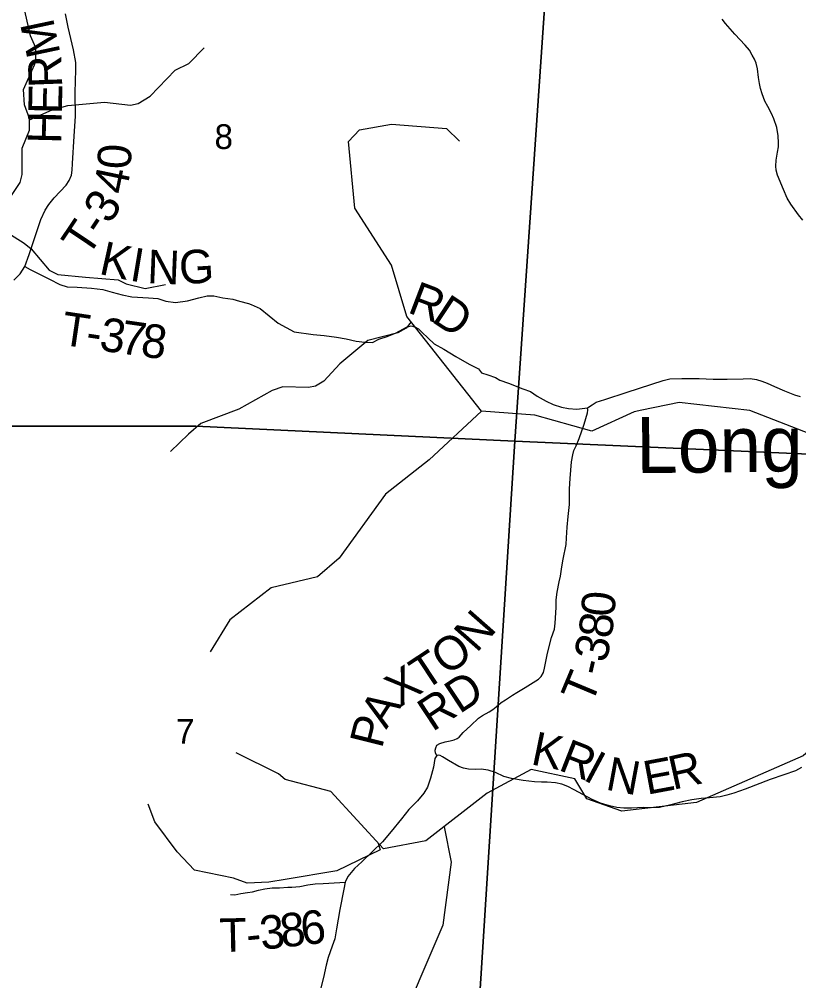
# Model space of a CAD drawing. Extents: x 1878108 to 2183446, y 146837 to 508383.
# Drawn here: x 2035309 to 2042273, y 277056 to 285647 of the extents above; entities that cross this region are included whole.
import ezdxf

# ---------------------------------------------------------------- set-up
doc = ezdxf.new("R2010")
doc.units = 0
for name, color, linetype in [('GM_X_County_Road', 7, 'Continuous'), ('GM_X_County_Road_Text', 7, 'Continuous'), ('GM_X_Minor_River', 7, 'Continuous'), ('GM_X_Minor_River_Text', 7, 'Continuous'), ('GM_X_Section', 7, 'Continuous'), ('GM_X_Section_Text', 7, 'Continuous'), ('GM_X_Township_Road', 7, 'Continuous'), ('GM_X_Township_Road_Text', 7, 'Continuous')]:
    doc.layers.add(name, color=color, linetype=linetype)

msp = doc.modelspace()

# ---------------------------------------------------------------- linework, layer by layer
at = {"layer": 'GM_X_County_Road'}
for points in [[(2042307.5938429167, 283850.0762801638), (2042269.7304823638, 283898.45724086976), (2042201.366081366, 283995.2191622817), (2042168.76152089, 284047.8071630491), (2042135.105200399, 284125.6374041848), (2042081.4654396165, 284252.90036604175), (2042070.9478394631, 284299.17780671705), (2042066.7407994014, 284332.83412720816), (2042069.8960794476, 284387.5256480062), (2042081.4654396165, 284460.0970890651), (2042090.931279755, 284506.3745297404), (2042091.9830397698, 284543.1861302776), (2042089.8795197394, 284606.2917311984), (2042075.1548795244, 284678.8631722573), (2042048.8608791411, 284756.693413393), (2042028.8774388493, 284804.02261408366), (2041996.2728783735, 284866.0764549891), (2041968.927117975, 284915.50917571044), (2041945.788397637, 284978.6147766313), (2041930.0119974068, 285028.0474973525), (2041920.5461572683, 285073.2731780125), (2041914.2355971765, 285126.9129387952), (2041903.7179970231, 285204.7431799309), (2041892.1486368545, 285255.22766066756), (2041876.3722366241, 285289.93574117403), (2041857.440556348, 285326.74734171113), (2041833.2500759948, 285368.8177423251), (2041793.2831954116, 285414.043422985), (2041700.7283140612, 285512.9088644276), (2041618.6910328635, 285609.67078583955), (2041589.241752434, 285647.5341463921)], [(2039038.6041069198, 279069.1111340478), (2039020.8598085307, 279041.96268379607), (2039008.7710523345, 278964.59464413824), (2038982.1757887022, 278866.6757189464), (2038955.5805250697, 278785.6810524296), (2038924.1497589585, 278731.28164954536), (2038867.3326048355, 278664.79349046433), (2038789.9645651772, 278587.4254508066), (2038723.476406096, 278501.59528181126), (2038631.601859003, 278389.1698491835), (2038555.442694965, 278298.5041777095), (2038368.0669739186, 278118.3817103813), (2038305.205441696, 278057.9379293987), (2038274.9835512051, 278022.8805364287), (2038243.5527850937, 277989.0320190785), (2038223.0018995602, 277941.885869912), (2038221.8570398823, 277936.8661005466)], [(2042296.7607960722, 278961.14289185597), (2042243.2544105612, 278931.523285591), (2042139.1080530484, 278896.1708523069), (2042016.807743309, 278853.17464966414), (2041792.272018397, 278767.1822443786), (2041692.9030167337, 278730.8743399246), (2041630.7973906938, 278713.6758588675), (2041570.6027069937, 278699.34379132), (2041475.0555900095, 278691.7000219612), (2041400.5288387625, 278685.0117237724), (2041318.358318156, 278673.54606973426), (2041230.4549705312, 278655.39211750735), (2041130.1304976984, 278627.68345358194), (2041028.8505536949, 278604.75214550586), (2040958.145687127, 278601.8857319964), (2040885.5298782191, 278604.75214550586), (2040777.561636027, 278598.06384731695), (2040708.7677117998, 278597.10837614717), (2040646.6620857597, 278603.7966743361), (2040582.6455173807, 278619.08421305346), (2040502.3859391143, 278642.9709922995), (2040426.9037166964, 278674.50154090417), (2040265.429088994, 278761.4494173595), (2040210.0117611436, 278791.0690236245), (2040155.5499044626, 278814.0003317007), (2040098.2216342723, 278823.5550433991), (2040025.6058253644, 278830.24334158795), (2039973.0549110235, 278831.19881275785), (2039910.9492849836, 278834.0652262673), (2039811.5802833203, 278845.53088030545), (2039706.4784546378, 278864.64030370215), (2039638.6400015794, 278881.8387847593), (2039562.2023079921, 278915.28027570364), (2039499.1412107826, 278938.2115837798), (2039434.1691712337, 278945.85535313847), (2039385.440141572, 278944.8998819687), (2039322.3790443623, 278945.85535313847), (2039276.5164282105, 278955.4100648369), (2039236.3866390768, 278970.6976035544), (2039143.7059356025, 279024.2039890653), (2039091.1550212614, 279057.6454800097), (2039069.179184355, 279070.06660521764), (2039052.936174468, 279071.9775475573), (2039038.6041069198, 279069.1111340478)], [(2038221.8570398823, 277936.8661005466), (2038207.2865165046, 277872.97995958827), (2038173.4379991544, 277694.0663678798), (2038143.2161086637, 277521.19715426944), (2038127.5007256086, 277431.74035841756), (2038104.5320888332, 277364.04332371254), (2038069.4746958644, 277263.70664728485), (2038050.1326859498, 277194.8007369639), (2038027.1640491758, 277086.0019311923), (2037976.3912731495, 276886.5374539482), (2037940.284915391, 276732.82753091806)]]:
    msp.add_lwpolyline(points, dxfattribs=at)
at = {"layer": 'GM_X_Minor_River'}
for points in [[(2035233.7499999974, 284063.87), (2035315.8499999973, 284188.42), (2035333.8999999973, 284260.70999999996), (2035335.9899999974, 284493.58999999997), (2035400.0899999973, 284654.26), (2035400.1299999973, 284760.66), (2035356.1399999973, 284883.08), (2035346.1799999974, 285017.57), (2035446.3399999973, 285240.51), (2035456.3599999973, 285274.64999999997), (2035458.4099999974, 285391.08999999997), (2035408.4099999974, 285499.44), (2035358.4499999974, 285720.22)], [(2035400.1199999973, 284746.75), (2035603.0499999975, 284838.56), (2035741.9899999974, 284876.79), (2036069.3099999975, 284904.43), (2036303.6099999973, 284879.16), (2036371.9899999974, 284892.27999999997), (2036477.2299999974, 284959.05), (2036701.1799999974, 285192.77), (2036824.3499999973, 285251.29), (2036960.6999999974, 285389.88)], [(2039439.0899999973, 282145.6), (2038771.9299999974, 282989.45999999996), (2038635.5999999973, 283449.2), (2038306.1999999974, 283957.31), (2038250.2599999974, 284554.02999999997), (2038349.0999999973, 284659.13), (2038635.0699999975, 284709.79), (2039124.6699999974, 284670.07), (2039240.4099999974, 284556.87)], [(2035025.5099999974, 283852.86), (2035353.4699999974, 283646.08), (2035414.9299999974, 283595.07), (2035576.6799999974, 283404.25), (2035652.3399999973, 283365.1), (2035900.7099999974, 283341.63), (2036193.1999999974, 283317.58), (2036264.8999999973, 283282.49), (2036434.7799999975, 283240.04), (2036615.7999999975, 283275.69)], [(2038808.5999999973, 282943.08999999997), (2038764.3699999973, 282887.18), (2038689.5799999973, 282846.06), (2038423.8599999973, 282777.45), (2038172.1899999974, 282568.19), (2038029.5999999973, 282413.63), (2037954.7499999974, 282368.5), (2037894.3899999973, 282355.29), (2037663.8399999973, 282362.45), (2037569.1099999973, 282329.63), (2037271.9099999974, 282163.13), (2036931.1099999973, 282033.35), (2036821.4899999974, 281940.52999999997), (2036660.8099999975, 281784.20999999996)], [(2042478.3899999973, 281902.23), (2041835.6999999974, 282151.02), (2041203.3799999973, 282221.52999999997), (2040871.5099999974, 282154.44), (2040803.5599999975, 282139.8), (2040424.9999999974, 281966.07), (2039914.0199999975, 282107.81), (2039438.4599999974, 282145.64999999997), (2038971.1299999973, 281710.58999999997), (2038580.2799999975, 281404.48), (2038166.8799999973, 280831.61), (2037972.6299999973, 280665.54), (2037559.0199999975, 280565.64), (2037189.9499999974, 280279.77), (2037015.2899999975, 279995.63)], [(2044092.4199999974, 280112.58999999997), (2043542.5199999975, 279935.63), (2043201.0599999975, 279684.07), (2042761.0799999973, 279455.69), (2042311.2099999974, 279064.88), (2041358.5499999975, 278649.52999999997), (2040692.0899999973, 278571.44), (2040379.9399999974, 278682.89), (2040271.3699999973, 278860.29), (2039881.3999999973, 278944.98), (2039489.3399999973, 278731.06), (2038941.7099999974, 278305.3), (2038561.8099999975, 278233.77), (2038092.0399999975, 278746.64), (2037685.7199999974, 278855.24), (2037624.9399999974, 278904.81), (2037245.6199999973, 279093.81)], [(2038515.1999999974, 278284.64999999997), (2038531.7599999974, 278227.14999999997), (2038145.9899999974, 278037.77999999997), (2037683.5999999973, 277961.83), (2037538.8199999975, 277935.72), (2037344.1699999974, 277928.33999999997), (2037222.4699999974, 277974.14), (2036874.4999999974, 278045.11), (2036720.3599999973, 278207.75), (2036519.5799999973, 278475.33999999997), (2036461.6799999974, 278634.64999999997)], [(2039103.5499999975, 278431.13), (2039166.6799999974, 278116.91), (2039093.8999999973, 277553.1), (2038658.2599999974, 276537.13), (2038587.5999999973, 276269.95)]]:
    msp.add_lwpolyline(points, dxfattribs=at)
at = {"layer": 'GM_X_Section'}
for points in [[(2034520.3805239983, 287451.04463189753), (2037041.279151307, 287332.68577138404), (2040106.5180607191, 287265.7257866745), (2039736.4977375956, 281877.8342388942), (2036885.4812274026, 282011.84356411), (2034178.7834674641, 282012.1552939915), (2034325.2426952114, 284217.52946465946), (2034466.73759921, 286398.76132372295)], [(2040106.5180607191, 287265.7257866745), (2045656.7924453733, 287026.95186691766), (2045601.012089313, 286154.48491462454), (2045400.0569950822, 282821.21009286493), (2045329.4283456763, 281630.4171766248), (2039736.4977375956, 281877.8342388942)], [(2039736.4977375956, 281877.8342388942), (2039401.4713783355, 276605.80669716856), (2033845.6132717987, 276794.14130052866), (2034178.7834674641, 282012.1552939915), (2036885.4812274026, 282011.84356411)], [(2045329.4283456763, 281630.4171766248), (2045240.8726895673, 280250.1392011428), (2044999.705456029, 276331.90071822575), (2039465.4704368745, 276603.9383486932), (2039401.4713783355, 276605.80669716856), (2039736.4977375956, 281877.8342388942)]]:
    msp.add_lwpolyline(points, close=True, dxfattribs=at)
at = {"layer": 'GM_X_Township_Road'}
for points in [[(2035261.2263364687, 283316.39301550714), (2035317.9674223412, 283371.71557423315), (2035357.6861824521, 283438.38635013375), (2035397.4049425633, 283544.77588614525), (2035465.494245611, 283749.04379528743), (2035502.9094736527, 283857.1182831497), (2035540.6761843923, 283940.5449601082), (2035571.8837816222, 283991.61193739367), (2035620.1137046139, 284051.19007756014), (2035729.340294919, 284163.25372215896), (2035756.2923107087, 284204.3910094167), (2035774.7331636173, 284254.03945955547), (2035781.8257993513, 284298.01380110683), (2035784.6628536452, 284359.01046842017), (2035800.26665226, 284601.57861052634), (2035810.196342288, 284781.7315581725), (2035807.3592879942, 284993.09210304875), (2035814.4519237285, 285193.1044307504), (2035815.8704508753, 285259.77520665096), (2035794.5925436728, 285371.8388512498), (2035744.944093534, 285574.6882332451), (2035720.8291320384, 285695.26304072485)], [(2035357.6861824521, 283438.38635013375), (2035405.9161054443, 283411.4343343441), (2035578.9764173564, 283324.9041783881), (2035672.5992090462, 283278.09278254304), (2035735.7445192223, 283254.9375480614), (2035827.2186680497, 283253.9778210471), (2035953.4675841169, 283242.62960387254), (2036057.020065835, 283232.6999138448), (2036139.2946403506, 283207.16642520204), (2036228.6618506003, 283183.05146370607), (2036315.1920065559, 283166.0291379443), (2036462.7188298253, 283156.0994479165), (2036546.411931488, 283150.4253393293), (2036617.3382888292, 283127.7289049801), (2036703.868444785, 283116.38068780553), (2036813.09503509, 283131.9844864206), (2036913.8104625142, 283156.0994479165), (2036988.9924012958, 283175.958827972), (2037048.5705414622, 283174.54030082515), (2037126.5895345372, 283158.93650221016), (2037215.9567447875, 283144.751230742), (2037275.5348849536, 283129.147432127), (2037356.3909323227, 283107.86952492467), (2037380.756897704, 283097.33289124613)], [(2037380.756897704, 283097.33289124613), (2037461.3619411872, 283062.47665622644), (2037621.6555087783, 282931.9721587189), (2037764.9267506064, 282853.95316564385), (2037935.150008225, 282831.25673129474), (2038031.6098542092, 282821.32704126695), (2038143.673498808, 282807.14176979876), (2038228.7851276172, 282790.1194440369), (2038319.5708650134, 282770.26006398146), (2038396.1713309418, 282760.3303739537), (2038465.679161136, 282758.9118468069), (2038520.2911301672, 282786.8246309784)], [(2038520.2911301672, 282786.8246309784), (2038529.512882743, 282791.5379711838), (2038596.1836586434, 282811.3973512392), (2038677.0397060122, 282844.02347561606), (2038767.8254434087, 282896.5089800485), (2038810.381257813, 282906.43867007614), (2038843.00738219, 282897.9275071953), (2038877.052033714, 282880.9051814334), (2038905.4225766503, 282849.6975842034), (2038962.1636625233, 282797.212079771), (2039016.0676941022, 282747.5636296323), (2039101.1793229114, 282697.9151794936), (2039208.98738607, 282634.08145788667), (2039326.725139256, 282565.99215483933), (2039411.836768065, 282522.0178132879), (2039438.7887838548, 282487.9731617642), (2039494.1113425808, 282468.1137817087), (2039562.2006456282, 282446.8358745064), (2039601.919405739, 282421.3023858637), (2039678.5198716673, 282394.35037007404), (2039809.0243691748, 282343.2833927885), (2039877.1136722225, 282322.00548558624), (2039936.6918123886, 282279.4496711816), (2040014.710805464, 282234.05680248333), (2040078.5445270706, 282204.2677324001), (2040152.3079387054, 282180.1527709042), (2040216.1416603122, 282167.3860265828), (2040289.905071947, 282163.13044514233), (2040385.8184563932, 282174.3924360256)], [(2040385.8184563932, 282174.3924360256), (2040427.859187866, 282202.10109995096), (2040462.2561499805, 282225.0324080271), (2040538.6938435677, 282249.8746584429), (2040740.2982604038, 282314.846697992), (2041060.3811023, 282419.94852667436), (2041121.53125717, 282435.23606539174), (2041228.544028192, 282438.1024789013), (2041384.285828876, 282436.1915365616), (2041508.4970809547, 282430.4587095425), (2041633.6638042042, 282430.4587095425), (2041775.0735373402, 282435.23606539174), (2041839.0901057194, 282437.1470077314), (2041893.5519624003, 282428.54776720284), (2041942.2809920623, 282414.21569965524), (2041990.054550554, 282394.15080508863), (2042055.1714392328, 282364.99113849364), (2042144.5710405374, 282327.1277779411), (2042235.0224018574, 282291.36793741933), (2042286.5586426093, 282276.64329720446)], [(2039038.6041069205, 279069.1111340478), (2039028.0939240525, 279088.2205574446), (2039023.3165682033, 279114.9737502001), (2039030.9603375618, 279135.99411593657), (2039040.5150492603, 279159.88089518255), (2039067.2682420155, 279177.0793762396), (2039114.086329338, 279191.4114437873), (2039157.0825319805, 279200.0106843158), (2039195.301378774, 279208.60992484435), (2039222.0545715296, 279220.0755788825), (2039238.2975814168, 279232.4967040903), (2039274.605485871, 279273.58196439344), (2039342.4439389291, 279336.64306160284), (2039410.282391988, 279402.57057232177), (2039447.5457676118, 279427.4128227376), (2039507.7404513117, 279458.9433713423), (2039539.270999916, 279479.00826590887), (2039567.9351350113, 279503.8505163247), (2039614.7532223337, 279542.06936311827), (2039652.972069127, 279566.91161353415), (2039716.0331663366, 279607.0414026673), (2039753.2965419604, 279632.839124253), (2039828.7787643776, 279674.879855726), (2039947.2571894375, 279749.40660697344), (2039970.1884975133, 279773.2933862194), (2039991.20886325, 279809.6012906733), (2040001.7190461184, 279848.77560863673), (2040028.472238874, 279983.49704358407), (2040063.8246721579, 280122.0403632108), (2040089.6223937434, 280198.4780567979), (2040096.3106919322, 280251.98444230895), (2040103.9544612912, 280389.5722907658), (2040106.8208748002, 280458.36621499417), (2040115.4201153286, 280528.1156103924), (2040133.574067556, 280618.88537152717), (2040143.1287792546, 280669.5253435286), (2040154.5944332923, 280755.5177488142), (2040168.92650084, 280823.35620187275), (2040194.7242224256, 280953.300280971), (2040197.590635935, 281013.4949646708), (2040202.3679917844, 281109.99755282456), (2040212.8781746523, 281204.5891986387), (2040224.3438286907, 281311.60196966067), (2040225.2992998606, 281450.1452892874), (2040231.0321268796, 281542.8259927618), (2040243.4532520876, 281690.92402408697), (2040253.0079637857, 281755.896063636), (2040262.562675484, 281793.15943925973), (2040283.583041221, 281834.24469956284), (2040310.336233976, 281900.1722102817), (2040356.1988501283, 282029.16081821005), (2040385.8184563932, 282129.4852910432), (2040388.684869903, 282155.28301262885), (2040385.8184563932, 282174.3924360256)], [(2037196.666498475, 277825.83381042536), (2037235.5833628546, 277824.38782309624), (2037289.749921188, 277834.2959397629), (2037346.567075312, 277843.96694472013), (2037392.5043488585, 277851.22019843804), (2037446.903751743, 277866.93558149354), (2037502.512030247, 277877.8154620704), (2037569.000189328, 277886.27759140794), (2037634.279472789, 277887.48646702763), (2037706.812009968, 277892.3219695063), (2037744.2871541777, 277891.1130938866), (2037815.610815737, 277899.5752232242), (2037888.1433529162, 277914.08173066), (2037951.004885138, 277921.33498437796), (2038024.7462979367, 277924.96161123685), (2038172.2291235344, 277933.42374057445), (2038221.8570398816, 277936.86610055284)]]:
    msp.add_lwpolyline(points, dxfattribs=at)

# ---------------------------------------------------------------- texts
at = {"layer": 'GM_X_County_Road_Text'}
for s, rotation, p in [('K', 348.469314, (2039870.1876618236, 278991.4963110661)), ('R', 338.624401, (2040115.8021106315, 278942.58032767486)), ('I', 331.79044899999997, (2040336.6652331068, 278856.73848385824)), ('N', 349.418758, (2040538.331026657, 278765.7259427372)), ('E', 10.545691, (2040915.926303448, 278717.2177205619)), ('R', 12.503427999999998, (2041147.322495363, 278760.4759914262))]:
    msp.add_text(s, height=300, rotation=rotation, dxfattribs=at).set_placement(p)
at = {"layer": 'GM_X_Minor_River_Text'}
msp.add_text('Long', height=500.00454, rotation=0.5111777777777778, dxfattribs=at).set_placement((2040822.0399999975, 281591.16))
at = {"layer": 'GM_X_Section_Text'}
for s, p in [('8', (2037053.5671004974, 284487.12278653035)), ('7', (2036710.3716845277, 279174.68533071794))]:
    msp.add_text(s, height=221, rotation=1e-05, dxfattribs=at).set_placement(p)
at = {"layer": 'GM_X_Township_Road_Text'}
for s, rotation, p in [('M', 101.976379, (2035677.9575546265, 285341.61464329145)), ('R', 92.114403, (2035693.9632924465, 285039.48811368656)), ('E', 88.722092, (2035689.0962310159, 284795.74642719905)), ('H', 88.61924, (2035682.7147618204, 284531.24610330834)), ('0', 86.995819, (2036303.979071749, 284301.53527841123)), ('4', 78.246193, (2036259.9258748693, 284071.13416318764)), ('3', 57.82820499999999, (2036118.1711906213, 283807.1891336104)), ('T', 56.158966, (2035919.609134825, 283510.36230010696)), ('-', 56.266220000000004, (2036044.9050728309, 283697.24831239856)), ('K', 347.575505, (2036012.103402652, 283373.3818397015)), ('I', 350.51593399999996, (2036286.4155695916, 283313.392308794)), ('N', 357.58491899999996, (2036448.1266537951, 283288.8970207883)), ('G', 3.412128, (2036745.1868971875, 283278.05715955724)), ('R', 339.13104200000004, (2038767.7102279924, 283030.3679603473)), ('D', 326.402382, (2038982.3108507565, 282950.6388147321)), ('T', 351.656562, (2035671.5093164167, 282740.2461467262)), ('3', 351.715375, (2036015.7755840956, 282689.77137245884)), ('7', 351.857403, (2036199.4430019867, 282663.02214552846)), ('8', 352.332899, (2036385.0616124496, 282636.4874386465)), ('-', 351.66299899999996, (2035893.562061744, 282707.6826622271)), ('0', 85.01815, (2040623.4650202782, 280300.8221291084)), ('N', 48.645512, (2039393.9312405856, 279978.25282225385)), ('8', 83.110863, (2040600.1633906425, 280106.5157679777)), ('O', 36.339779, (2039129.4910972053, 279774.3665730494)), ('3', 76.244568, (2040549.1980586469, 279888.4789838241)), ('T', 33.331093, (2038927.8801053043, 279641.2440272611)), ('X', 33.789581, (2038709.0002308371, 279494.771274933)), ('-', 76.99089800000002, (2040521.708983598, 279769.4486937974)), ('RD', 33.416206, (2039000.0013623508, 279275.9660952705)), ('T', 67.305626, (2040418.2049266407, 279509.8596623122)), ('A', 56.97070699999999, (2038587.4912908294, 279296.12440345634)), ('P', 76.035774, (2038549.1221480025, 279123.7925690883)), ('3', 6.381355, (2037473.6727778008, 277331.5952423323)), ('8', 6.47354, (2037656.3828312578, 277352.02803242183)), ('6', 6.502701, (2037838.7208512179, 277372.7196551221)), ('T', 1.233223, (2037098.9979913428, 277312.1136296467)), ('-', 5.977952, (2037349.9351871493, 277318.6277486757))]:
    msp.add_text(s, height=300, rotation=rotation, dxfattribs=at).set_placement(p)

doc.saveas('drawing.dxf')
